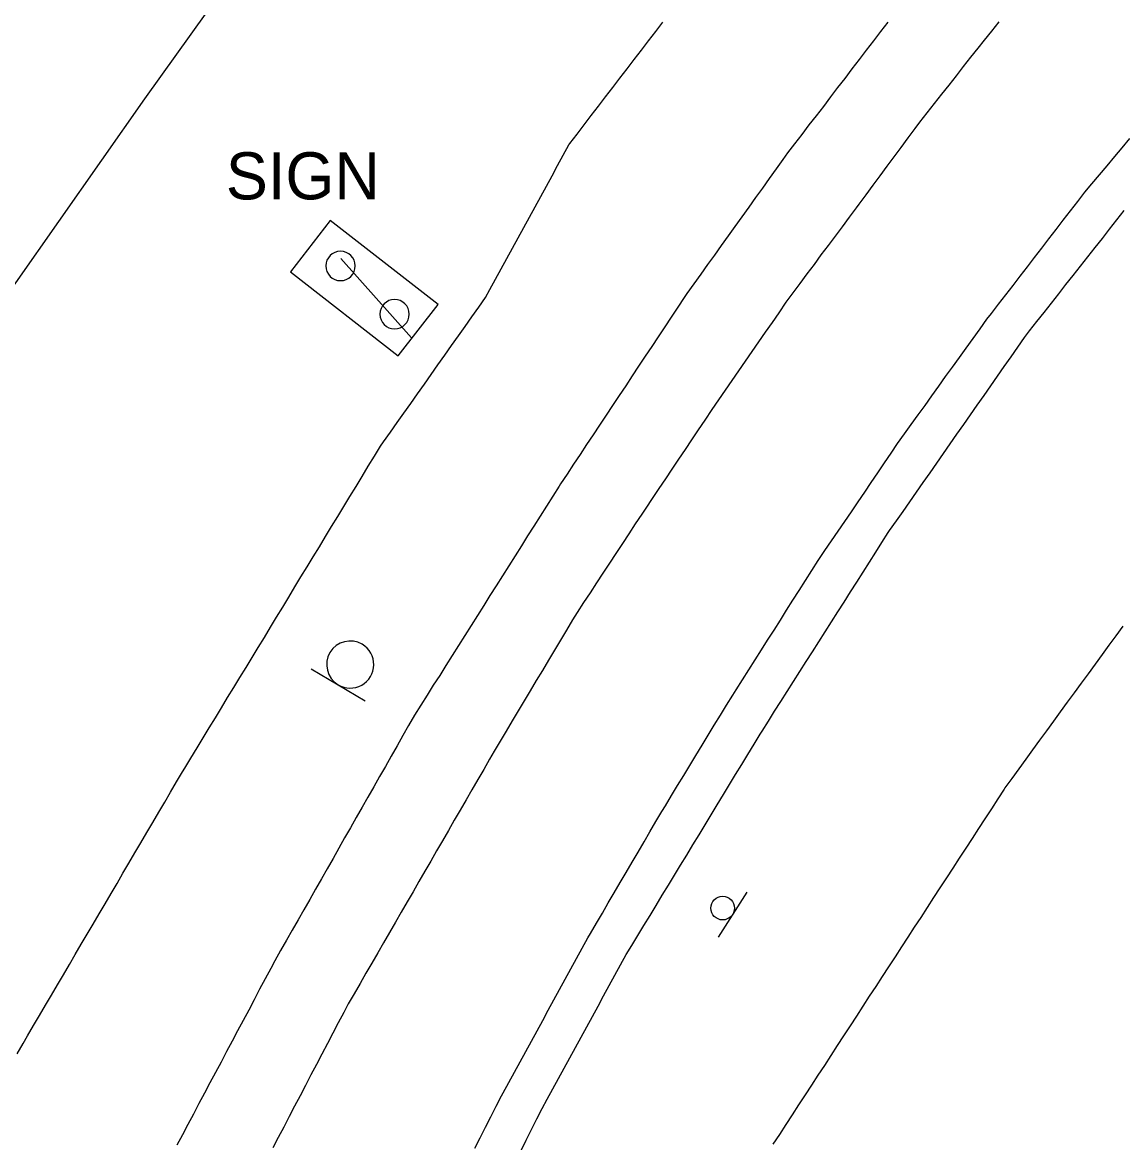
# Model space of a CAD drawing. Extents: x 1901471 to 1963503, y 756461 to 799997.
# Drawn here: x 1940341.2 to 1940434.7, y 780826.9 to 780922 of the extents above; entities that cross this region are included whole.
import ezdxf

# ---------------------------------------------------------------- set-up
doc = ezdxf.new("R2010")
doc.units = 0
for name, color, linetype in [('Default', 7, 'Continuous'), ('RD_EX_Bldg', 7, 'Continuous'), ('RD_EX_BldgApp', 7, 'Continuous'), ('RD_EX_Conc', 7, 'Continuous'), ('RD_EX_Fence_Other', 7, 'Continuous'), ('RD_EX_H2O', 7, 'Continuous'), ('RD_EX_Road', 7, 'Continuous')]:
    doc.layers.add(name, color=color, linetype=linetype)

# ---------------------------------------------------------------- blocks, each defined once
blk = doc.blocks.new('SIGN2')
at = {"layer": 'Default'}
blk.add_lwpolyline([(-0.127, 0.1692), (-0.127, -0.1692)], dxfattribs=at)
for start, end in [(0, 180), (180, 0)]:
    blk.add_arc((0, 0), 0.127, start, end, dxfattribs=at)
blk = doc.blocks.new('SIGNPOST')
at = {"layer": 'Default'}
for start, end in [(90, 270), (270, 90)]:
    blk.add_arc((0, 0), 0.127, start, end, dxfattribs=at)
blk = doc.blocks.new('SIGN')
at = {"layer": 'RD_EX_BldgApp'}
blk.add_line((-4.52, -2.02), (4.48, -2.02), dxfattribs=at)
blk.add_circle((0, 0), 2, dxfattribs=at)

msp = doc.modelspace()

# ---------------------------------------------------------------- linework, layer by layer
at = {"layer": 'RD_EX_Bldg'}
msp.add_lwpolyline([(1940368.26, 780901.94), (1940374.26, 780895.21)], dxfattribs=at)
at = {"layer": 'RD_EX_Conc'}
msp.add_lwpolyline([(1940376.52, 780898.04), (1940367.37, 780905.17), (1940363.98, 780900.81), (1940373.13, 780893.68)], close=True, dxfattribs=at)
at = {"layer": 'RD_EX_Fence_Other'}
msp.add_lwpolyline([(1940461.47, 781041.96), (1940443.52, 781025.67), (1940435.62, 781017.37), (1940409.01, 780989.5), (1940386.33, 780961.96), (1940368.68, 780939.41), (1940351.58, 780915.52), (1940336.95, 780894.67), (1940312.39, 780854.28), (1940302.33, 780836.05), (1940296.01, 780824.16), (1940286.47, 780802.92), (1940274.41, 780779.66), (1940259.08, 780749.98), (1940250.54, 780732.67), (1940238.92, 780711.23), (1940228.96, 780693.02), (1940217.63, 780676.09), (1940209.63, 780666.03), (1940195.4, 780650.37)], dxfattribs=at)
at = {"layer": 'RD_EX_H2O'}
for points in [[(1940340.77, 780834.42), (1940341.27, 780835.28), (1940341.66, 780835.95), (1940342.17, 780836.81), (1940342.68, 780837.67), (1940343.18, 780838.54), (1940343.69, 780839.4), (1940344.19, 780840.26), (1940344.7, 780841.12), (1940345.21, 780841.99), (1940345.71, 780842.85), (1940346.22, 780843.71), (1940346.73, 780844.57), (1940347.23, 780845.43), (1940347.74, 780846.3), (1940348.24, 780847.16), (1940348.75, 780848.02), (1940349.26, 780848.88), (1940349.76, 780849.75), (1940350.27, 780850.61), (1940350.77, 780851.47), (1940351.28, 780852.33), (1940351.79, 780853.2), (1940352.29, 780854.06), (1940352.8, 780854.92), (1940353.31, 780855.78), (1940353.81, 780856.64), (1940354.32, 780857.51), (1940354.82, 780858.37), (1940355.01, 780858.68), (1940355.53, 780859.53), (1940356.05, 780860.39), (1940356.57, 780861.24), (1940357.09, 780862.1), (1940357.61, 780862.95), (1940358.13, 780863.8), (1940358.13, 780863.8), (1940358.65, 780864.66), (1940359.17, 780865.51), (1940359.69, 780866.37), (1940360.21, 780867.22), (1940360.73, 780868.08), (1940361.25, 780868.93), (1940361.77, 780869.78), (1940362.29, 780870.64), (1940362.81, 780871.49), (1940363.33, 780872.35), (1940363.85, 780873.2), (1940364.36, 780874.06), (1940364.88, 780874.91), (1940365.4, 780875.77), (1940365.92, 780876.62), (1940366.44, 780877.47), (1940366.96, 780878.33), (1940367.48, 780879.18), (1940368, 780880.04), (1940368.52, 780880.89), (1940369.04, 780881.75), (1940369.56, 780882.6), (1940370.08, 780883.45), (1940370.6, 780884.31), (1940371.12, 780885.16), (1940371.64, 780886.02), (1940371.9, 780886.38), (1940372.47, 780887.2), (1940373.05, 780888.02), (1940373.63, 780888.83), (1940374.21, 780889.65), (1940374.78, 780890.47), (1940375.36, 780891.28), (1940375.94, 780892.1), (1940376.51, 780892.92), (1940377.09, 780893.73), (1940377.67, 780894.55), (1940378.25, 780895.37), (1940378.82, 780896.18), (1940379.4, 780897), (1940379.98, 780897.81), (1940380.55, 780898.63), (1940380.93, 780899.32), (1940381.41, 780900.2), (1940381.89, 780901.08), (1940382.37, 780901.96), (1940382.85, 780902.83), (1940383.33, 780903.71), (1940383.81, 780904.59), (1940384.29, 780905.47), (1940384.77, 780906.34), (1940385.25, 780907.22), (1940385.73, 780908.1), (1940386.21, 780908.98), (1940386.68, 780909.85), (1940387.16, 780910.73), (1940387.64, 780911.61), (1940387.72, 780911.71), (1940388.33, 780912.5), (1940388.94, 780913.3), (1940389.54, 780914.09), (1940390.15, 780914.89), (1940390.76, 780915.68), (1940391.37, 780916.47), (1940391.37, 780916.47), (1940391.97, 780917.27), (1940392.58, 780918.06), (1940393.19, 780918.86), (1940393.8, 780919.65), (1940394.4, 780920.44), (1940395.01, 780921.24), (1940395.62, 780922.03)], [(1940434.69, 780870.73), (1940434.1, 780869.92), (1940433.51, 780869.12), (1940432.92, 780868.31), (1940432.33, 780867.5), (1940431.74, 780866.69), (1940431.15, 780865.88), (1940430.56, 780865.08), (1940429.97, 780864.27), (1940429.38, 780863.46), (1940428.8, 780862.65), (1940428.21, 780861.84), (1940427.62, 780861.04), (1940427.03, 780860.23), (1940426.44, 780859.42), (1940425.85, 780858.61), (1940425.26, 780857.8), (1940424.67, 780857), (1940424.61, 780856.9), (1940424.61, 780856.9), (1940424.06, 780856.06), (1940423.52, 780855.22), (1940422.97, 780854.38), (1940422.43, 780853.55), (1940421.88, 780852.71), (1940421.34, 780851.87), (1940420.79, 780851.03), (1940420.25, 780850.19), (1940419.7, 780849.36), (1940419.15, 780848.52), (1940418.61, 780847.68), (1940418.06, 780846.84), (1940417.52, 780846), (1940416.97, 780845.17), (1940416.43, 780844.33), (1940415.88, 780843.49), (1940415.34, 780842.65), (1940414.79, 780841.81), (1940414.25, 780840.97), (1940413.7, 780840.14), (1940413.15, 780839.3), (1940412.61, 780838.46), (1940412.06, 780837.62), (1940411.52, 780836.78), (1940410.97, 780835.95), (1940410.43, 780835.11), (1940409.88, 780834.27), (1940409.34, 780833.43), (1940408.79, 780832.59), (1940408.25, 780831.76), (1940407.7, 780830.92), (1940407.15, 780830.08), (1940406.61, 780829.24), (1940406.06, 780828.4), (1940405.52, 780827.56), (1940404.97, 780826.73)]]:
    msp.add_lwpolyline(points, dxfattribs=at)
at = {"layer": 'RD_EX_Road'}
for points in [[(1940414.72, 780922.02), (1940414.11, 780921.22), (1940413.5, 780920.43), (1940412.9, 780919.64), (1940412.29, 780918.84), (1940411.68, 780918.05), (1940411.07, 780917.25), (1940410.46, 780916.46), (1940409.85, 780915.67), (1940409.25, 780914.87), (1940408.64, 780914.08), (1940408.03, 780913.29), (1940407.42, 780912.49), (1940406.81, 780911.7), (1940406.21, 780910.91), (1940405.82, 780910.37), (1940405.24, 780909.56), (1940404.66, 780908.74), (1940404.07, 780907.93), (1940403.49, 780907.12), (1940402.91, 780906.31), (1940402.33, 780905.49), (1940401.74, 780904.68), (1940401.16, 780903.87), (1940400.58, 780903.06), (1940400, 780902.24), (1940399.41, 780901.43), (1940398.83, 780900.62), (1940398.25, 780899.81), (1940397.66, 780898.99), (1940397.43, 780898.65), (1940396.88, 780897.81), (1940396.33, 780896.98), (1940395.78, 780896.15), (1940395.22, 780895.31), (1940394.67, 780894.48), (1940394.12, 780893.65), (1940393.56, 780892.81), (1940393.01, 780891.98), (1940392.46, 780891.15), (1940391.91, 780890.31), (1940391.35, 780889.48), (1940390.8, 780888.65), (1940390.25, 780887.81), (1940389.69, 780886.98), (1940389.14, 780886.15), (1940388.59, 780885.31), (1940388.04, 780884.48), (1940387.48, 780883.65), (1940386.93, 780882.81), (1940386.81, 780882.62), (1940386.27, 780881.77), (1940385.74, 780880.93), (1940385.2, 780880.08), (1940384.67, 780879.23), (1940384.13, 780878.39), (1940383.6, 780877.54), (1940383.07, 780876.7), (1940382.53, 780875.85), (1940382, 780875.01), (1940381.46, 780874.16), (1940380.93, 780873.32), (1940380.4, 780872.47), (1940379.86, 780871.63), (1940379.33, 780870.78), (1940378.79, 780869.94), (1940378.26, 780869.09), (1940377.73, 780868.24), (1940377.19, 780867.4), (1940376.66, 780866.55), (1940376.12, 780865.71), (1940375.59, 780864.86), (1940375.06, 780864.02), (1940374.52, 780863.17), (1940374.02, 780862.3), (1940373.53, 780861.43), (1940373.04, 780860.56), (1940372.54, 780859.69), (1940372.05, 780858.82), (1940371.55, 780857.95), (1940371.06, 780857.08), (1940370.56, 780856.21), (1940370.07, 780855.35), (1940369.57, 780854.48), (1940369.08, 780853.61), (1940368.59, 780852.74), (1940368.09, 780851.87), (1940367.6, 780851), (1940367.1, 780850.13), (1940366.61, 780849.26), (1940366.11, 780848.39), (1940365.62, 780847.52), (1940365.13, 780846.65), (1940364.63, 780845.79), (1940364.14, 780844.92), (1940363.64, 780844.05), (1940363.15, 780843.18), (1940362.65, 780842.31), (1940362.31, 780841.66), (1940361.84, 780840.78), (1940361.37, 780839.9), (1940360.9, 780839.01), (1940360.44, 780838.13), (1940359.97, 780837.25), (1940359.5, 780836.36), (1940359.03, 780835.48), (1940358.56, 780834.6), (1940358.09, 780833.71), (1940357.62, 780832.83), (1940357.15, 780831.95), (1940356.68, 780831.07), (1940356.21, 780830.18), (1940355.75, 780829.3), (1940355.28, 780828.42), (1940354.81, 780827.53), (1940354.34, 780826.65)], [(1940424.17, 780922.04), (1940423.54, 780921.27), (1940422.91, 780920.49), (1940422.38, 780919.82), (1940421.76, 780919.04), (1940421.14, 780918.25), (1940420.52, 780917.47), (1940419.9, 780916.68), (1940419.28, 780915.9), (1940418.66, 780915.11), (1940418.04, 780914.33), (1940417.42, 780913.54), (1940417.02, 780913), (1940416.42, 780912.19), (1940415.83, 780911.39), (1940415.23, 780910.58), (1940414.64, 780909.78), (1940414.05, 780908.98), (1940413.45, 780908.17), (1940412.86, 780907.37), (1940412.26, 780906.56), (1940412.04, 780906.26), (1940411.44, 780905.46), (1940410.84, 780904.65), (1940410.25, 780903.85), (1940409.65, 780903.05), (1940409.05, 780902.25), (1940408.46, 780901.45), (1940407.86, 780900.64), (1940407.26, 780899.84), (1940406.67, 780899.04), (1940406.07, 780898.24), (1940405.46, 780897.35), (1940404.89, 780896.52), (1940404.32, 780895.7), (1940403.75, 780894.88), (1940403.18, 780894.05), (1940402.61, 780893.23), (1940402.05, 780892.41), (1940401.48, 780891.59), (1940400.91, 780890.76), (1940400.34, 780889.94), (1940399.77, 780889.12), (1940399.18, 780888.23), (1940398.62, 780887.39), (1940398.06, 780886.56), (1940397.51, 780885.73), (1940396.95, 780884.9), (1940396.39, 780884.07), (1940395.84, 780883.24), (1940395.28, 780882.41), (1940394.72, 780881.58), (1940394.17, 780880.75), (1940393.83, 780880.24), (1940393.28, 780879.41), (1940392.73, 780878.57), (1940392.18, 780877.74), (1940391.63, 780876.9), (1940391.08, 780876.07), (1940390.53, 780875.23), (1940389.98, 780874.4), (1940389.43, 780873.56), (1940388.88, 780872.73), (1940388.33, 780871.89), (1940387.95, 780871.26), (1940387.44, 780870.4), (1940386.93, 780869.54), (1940386.41, 780868.68), (1940385.9, 780867.83), (1940385.39, 780866.97), (1940384.87, 780866.11), (1940384.36, 780865.25), (1940383.85, 780864.39), (1940383.34, 780863.53), (1940382.82, 780862.68), (1940382.31, 780861.82), (1940381.8, 780860.96), (1940381.29, 780860.1), (1940380.9, 780859.44), (1940380.4, 780858.57), (1940379.9, 780857.7), (1940379.4, 780856.84), (1940378.9, 780855.97), (1940378.4, 780855.11), (1940377.9, 780854.24), (1940377.4, 780853.38), (1940376.9, 780852.51), (1940376.4, 780851.64), (1940375.9, 780850.78), (1940375.4, 780849.91), (1940374.9, 780849.05), (1940374.4, 780848.18), (1940373.9, 780847.31), (1940373.4, 780846.45), (1940372.9, 780845.58), (1940372.4, 780844.72), (1940371.9, 780843.85), (1940371.4, 780842.99), (1940370.9, 780842.12), (1940370.4, 780841.25), (1940369.9, 780840.39), (1940369.4, 780839.52), (1940368.9, 780838.66), (1940368.52, 780837.93), (1940368.05, 780837.05), (1940367.59, 780836.16), (1940367.12, 780835.28), (1940366.66, 780834.39), (1940366.19, 780833.5), (1940365.73, 780832.62), (1940365.27, 780831.73), (1940364.8, 780830.85), (1940364.34, 780829.96), (1940363.87, 780829.08), (1940363.41, 780828.19), (1940362.94, 780827.3), (1940362.48, 780826.42)], [(1940379.64, 780826.39), (1940380.09, 780827.28), (1940380.54, 780828.17), (1940381, 780829.07), (1940381.45, 780829.96), (1940381.9, 780830.85), (1940382.05, 780831.11), (1940382.53, 780831.99), (1940383.01, 780832.86), (1940383.49, 780833.74), (1940383.97, 780834.62), (1940384.45, 780835.5), (1940384.93, 780836.37), (1940384.93, 780836.37), (1940385.41, 780837.25), (1940385.89, 780838.13), (1940386.37, 780839), (1940386.85, 780839.88), (1940387.33, 780840.76), (1940387.81, 780841.64), (1940388.29, 780842.51), (1940388.77, 780843.39), (1940389.24, 780844.27), (1940389.47, 780844.64), (1940389.97, 780845.51), (1940390.48, 780846.37), (1940390.98, 780847.23), (1940391.49, 780848.09), (1940391.99, 780848.96), (1940392.5, 780849.82), (1940393.01, 780850.68), (1940393.51, 780851.55), (1940394.02, 780852.41), (1940394.52, 780853.27), (1940395.03, 780854.13), (1940395.54, 780855), (1940395.83, 780855.48), (1940396.35, 780856.34), (1940396.87, 780857.19), (1940397.39, 780858.05), (1940397.91, 780858.9), (1940398.43, 780859.75), (1940398.95, 780860.61), (1940399.47, 780861.46), (1940399.99, 780862.32), (1940400.51, 780863.17), (1940401.03, 780864.02), (1940401.55, 780864.88), (1940401.84, 780865.33), (1940402.38, 780866.18), (1940402.92, 780867.02), (1940403.45, 780867.86), (1940403.99, 780868.71), (1940404.52, 780869.55), (1940405.06, 780870.39), (1940405.6, 780871.24), (1940406.13, 780872.08), (1940406.67, 780872.93), (1940407.21, 780873.77), (1940407.74, 780874.61), (1940408.28, 780875.46), (1940408.82, 780876.3), (1940409.39, 780877.15), (1940409.95, 780877.97), (1940410.51, 780878.8), (1940411.07, 780879.63), (1940411.63, 780880.45), (1940412.2, 780881.28), (1940412.76, 780882.11), (1940413.32, 780882.94), (1940413.88, 780883.76), (1940414.44, 780884.59), (1940415, 780885.42), (1940415.56, 780886.25), (1940416.14, 780887.05), (1940416.72, 780887.86), (1940417.31, 780888.67), (1940417.89, 780889.48), (1940417.89, 780889.48), (1940418.47, 780890.29), (1940419.06, 780891.1), (1940419.64, 780891.92), (1940420.22, 780892.73), (1940420.81, 780893.54), (1940421.39, 780894.35), (1940421.97, 780895.16), (1940422.56, 780895.97), (1940423.14, 780896.79), (1940423.52, 780897.28), (1940424.13, 780898.07), (1940424.74, 780898.86), (1940425.36, 780899.66), (1940425.97, 780900.45), (1940426.58, 780901.24), (1940427.19, 780902.03), (1940427.8, 780902.82), (1940428.41, 780903.61), (1940429.02, 780904.4), (1940429.63, 780905.2), (1940430.25, 780905.99), (1940430.86, 780906.78), (1940431.47, 780907.57), (1940432.07, 780908.3), (1940432.72, 780909.06), (1940433.36, 780909.83), (1940434, 780910.6), (1940434.64, 780911.36), (1940435.28, 780912.13)], [(1940383.57, 780826.2), (1940384.02, 780827.09), (1940384.46, 780827.99), (1940384.46, 780827.99), (1940384.91, 780828.88), (1940385.36, 780829.78), (1940385.79, 780830.56), (1940386.27, 780831.44), (1940386.75, 780832.32), (1940387.23, 780833.19), (1940387.71, 780834.07), (1940388.19, 780834.95), (1940388.67, 780835.83), (1940389.15, 780836.7), (1940389.63, 780837.58), (1940390.11, 780838.46), (1940390.59, 780839.33), (1940391.07, 780840.21), (1940391.55, 780841.09), (1940392.03, 780841.97), (1940392.51, 780842.84), (1940392.98, 780843.6), (1940393.5, 780844.46), (1940394.01, 780845.31), (1940394.53, 780846.17), (1940395.05, 780847.02), (1940395.57, 780847.88), (1940396.09, 780848.73), (1940396.61, 780849.59), (1940397.13, 780850.44), (1940397.65, 780851.29), (1940398.17, 780852.15), (1940398.69, 780853), (1940399.2, 780853.86), (1940399.72, 780854.71), (1940400.24, 780855.57), (1940400.76, 780856.42), (1940401.28, 780857.28), (1940401.8, 780858.13), (1940402.32, 780858.99), (1940402.84, 780859.84), (1940403.36, 780860.7), (1940403.88, 780861.55), (1940404.04, 780861.81), (1940404.58, 780862.65), (1940405.11, 780863.5), (1940405.65, 780864.34), (1940406.19, 780865.19), (1940406.72, 780866.03), (1940407.26, 780866.87), (1940407.8, 780867.72), (1940408.33, 780868.56), (1940408.87, 780869.41), (1940409.4, 780870.25), (1940409.94, 780871.09), (1940410.48, 780871.94), (1940411.01, 780872.78), (1940411.55, 780873.63), (1940412.09, 780874.47), (1940412.62, 780875.31), (1940413.16, 780876.16), (1940413.7, 780877), (1940414.23, 780877.84), (1940414.77, 780878.69), (1940414.88, 780878.84), (1940415.45, 780879.66), (1940416.02, 780880.48), (1940416.6, 780881.3), (1940416.6, 780881.3), (1940417.17, 780882.12), (1940417.74, 780882.94), (1940418.31, 780883.76), (1940418.89, 780884.58), (1940419.46, 780885.4), (1940420.03, 780886.22), (1940420.6, 780887.04), (1940421.18, 780887.86), (1940421.75, 780888.68), (1940422.32, 780889.5), (1940422.9, 780890.32), (1940423.47, 780891.14), (1940424.04, 780891.96), (1940424.61, 780892.78), (1940425.19, 780893.6), (1940425.76, 780894.42), (1940426.33, 780895.24), (1940426.77, 780895.8), (1940427.39, 780896.59), (1940428.01, 780897.37), (1940428.63, 780898.16), (1940429.25, 780898.95), (1940429.86, 780899.73), (1940430.48, 780900.52), (1940431.1, 780901.3), (1940431.72, 780902.09), (1940432.33, 780902.88), (1940432.95, 780903.66), (1940433.57, 780904.45), (1940434.19, 780905.24), (1940434.81, 780906.02)]]:
    msp.add_lwpolyline(points, dxfattribs=at)

# ---------------------------------------------------------------- block references
at = {"layer": 'RD_EX_Bldg', "xscale": 9.84251968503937, "yscale": 9.84251968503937}
for p in [(1940368.24, 780901.32), (1940372.83, 780897.22)]:
    msp.add_blockref('SIGNPOST', p, dxfattribs=at)
at = {"layer": 'RD_EX_Bldg'}
for name, p, xscale, yscale, rotation in [('SIGN2', (1940369.06, 780867.47), 15.748031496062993, 15.748031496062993, 59.170979), ('SIGN', (1940400.7, 780846.79), 0.5039370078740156, 0.5039370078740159, 57.490837)]:
    msp.add_blockref(name, p, dxfattribs=dict(at, xscale=xscale, yscale=yscale, rotation=rotation))

# ---------------------------------------------------------------- texts
at = {"layer": 'RD_EX_Road'}
msp.add_text('SIGN', height=4, dxfattribs=at).set_placement((1940358.5, 780906.97))

doc.saveas('drawing.dxf')
